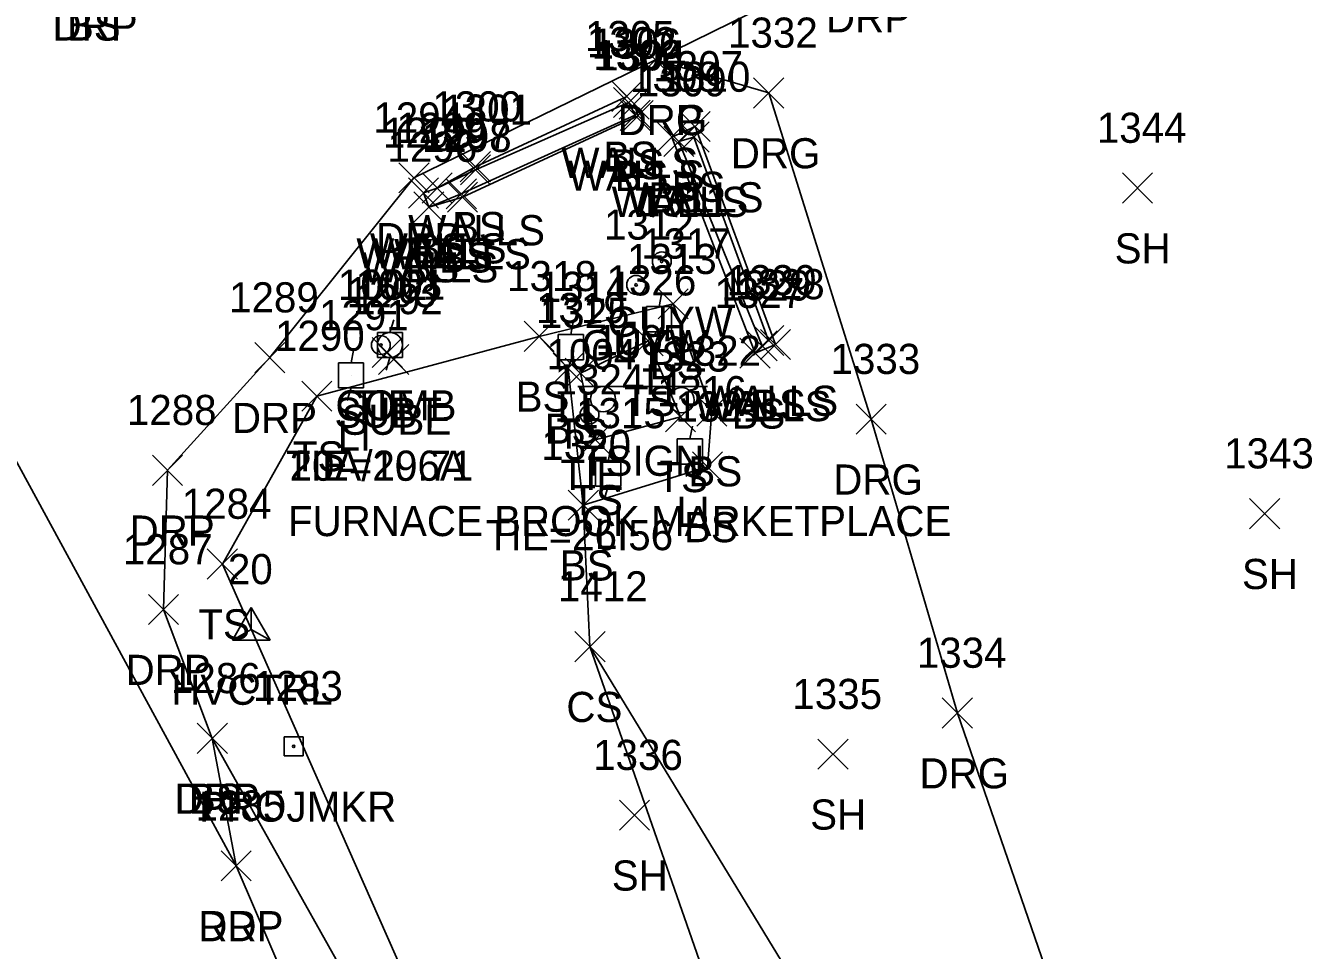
# Model space of a CAD drawing. Extents: x 1504228 to 1506103, y 437717 to 440106.
# Drawn here: x 1505127.3 to 1505212.8, y 438380.6 to 438441.9 of the extents above; entities that cross this region are included whole.
import ezdxf

# ---------------------------------------------------------------- set-up
doc = ezdxf.new("R2010")
doc.units = 0
for name, color, linetype in [('C_A', 7, 'Continuous'), ('C_C', 7, 'Continuous'), ('C_I', 7, 'Continuous'), ('CBP', 7, 'Continuous'), ('CPSM', 7, 'Continuous'), ('L_A', 7, 'Continuous'), ('L_I', 7, 'Continuous'), ('L_TIC', 7, 'Continuous'), ('LELB', 7, 'Continuous'), ('LWS', 7, 'Continuous'), ('P_A', 7, 'Continuous'), ('P_I', 7, 'Continuous'), ('P_TIC', 7, 'Continuous'), ('PET', 7, 'Continuous'), ('R_A', 7, 'Continuous'), ('R_I', 7, 'Continuous'), ('R_TIC', 7, 'Continuous'), ('RDG', 7, 'Continuous'), ('RDP', 7, 'Continuous'), ('S_A', 7, 'Continuous'), ('S_C', 7, 'Continuous'), ('S_I', 7, 'Continuous'), ('SRM', 7, 'Continuous'), ('SSGN', 7, 'Continuous'), ('U_A', 7, 'Continuous'), ('U_C', 7, 'Continuous'), ('U_I', 7, 'Continuous'), ('U_TIC', 7, 'Continuous'), ('ULP', 7, 'Continuous'), ('UP', 7, 'Continuous'), ('UPGW', 7, 'Continuous')]:
    doc.layers.add(name, color=color, linetype=linetype)

msp = doc.modelspace()

# ---------------------------------------------------------------- linework, layer by layer
at = {"layer": 'CBP'}
for centre, radius in [((1505150.887, 438420.717), 0.625), ((1505150.887, 438420.717), 0.0833), ((1505164.722, 438416.112), 0.625), ((1505164.722, 438416.112), 0.0833)]:
    msp.add_circle(centre, radius, dxfattribs=at)
at = {"layer": 'CPSM'}
for p, q in [((1505141.047, 438401.137), (1505142.297, 438403.302)), ((1505143.547, 438401.137), (1505142.297, 438403.302)), ((1505142.298, 438401.858), (1505142.297, 438403.302)), ((1505141.047, 438401.137), (1505142.298, 438401.858)), ((1505142.298, 438401.858), (1505142.298, 438401.858)), ((1505142.298, 438401.858), (1505143.547, 438401.137)), ((1505141.047, 438401.137), (1505143.547, 438401.137))]:
    msp.add_line(p, q, dxfattribs=at)
at = {"layer": 'L_TIC'}
for points in [[(1505166.195, 438436.214), (1505168.195, 438438.214)], [(1505168.195, 438436.214), (1505166.195, 438438.214)], [(1505166.316, 438435.804), (1505168.316, 438437.804)], [(1505168.316, 438435.804), (1505166.316, 438437.804)], [(1505166.679, 438435.708), (1505168.679, 438437.708)], [(1505168.679, 438435.708), (1505166.679, 438437.708)], [(1505166.679, 438435.708), (1505168.679, 438437.708)], [(1505168.679, 438435.708), (1505166.679, 438437.708)], [(1505166.745, 438434.959), (1505168.745, 438436.959)], [(1505168.745, 438434.959), (1505166.745, 438436.959)], [(1505166.745, 438434.959), (1505168.745, 438436.959)], [(1505168.745, 438434.959), (1505166.745, 438436.959)], [(1505166.948, 438434.932), (1505168.948, 438436.932)], [(1505168.948, 438434.932), (1505166.948, 438436.932)], [(1505170.722, 438434.217), (1505172.722, 438436.217)], [(1505172.722, 438434.217), (1505170.722, 438436.217)], [(1505170.722, 438434.217), (1505172.722, 438436.217)], [(1505172.722, 438434.217), (1505170.722, 438436.217)], [(1505169.181, 438433.514), (1505171.181, 438435.514)], [(1505171.181, 438433.514), (1505169.181, 438435.514)], [(1505169.646, 438433.216), (1505171.646, 438435.216)], [(1505171.646, 438433.216), (1505169.646, 438435.216)], [(1505169.646, 438433.216), (1505171.646, 438435.216)], [(1505171.646, 438433.216), (1505169.646, 438435.216)], [(1505170.647, 438433.518), (1505172.647, 438435.518)], [(1505172.647, 438433.518), (1505170.647, 438435.518)], [(1505156.157, 438431.548), (1505158.157, 438433.548)], [(1505158.157, 438431.548), (1505156.157, 438433.548)], [(1505156.159, 438431.337), (1505158.159, 438433.337)], [(1505158.159, 438431.337), (1505156.159, 438433.337)], [(1505152.717, 438429.806), (1505154.717, 438431.806)], [(1505154.717, 438429.806), (1505152.717, 438431.806)], [(1505152.717, 438429.806), (1505154.717, 438431.806)], [(1505154.717, 438429.806), (1505152.717, 438431.806)], [(1505153.617, 438430.131), (1505155.617, 438432.131)], [(1505155.617, 438430.131), (1505153.617, 438432.131)], [(1505153.617, 438430.131), (1505155.617, 438432.131)], [(1505155.617, 438430.131), (1505153.617, 438432.131)], [(1505155.224, 438429.745), (1505157.224, 438431.745)], [(1505157.224, 438429.745), (1505155.224, 438431.745)], [(1505200.05, 438430.132), (1505202.05, 438432.132)], [(1505202.05, 438430.132), (1505200.05, 438432.132)], [(1505153.071, 438428.873), (1505155.071, 438430.873)], [(1505155.071, 438428.873), (1505153.071, 438430.873)], [(1505153.071, 438428.873), (1505155.071, 438430.873)], [(1505155.071, 438428.873), (1505153.071, 438430.873)], [(1505155.304, 438429.528), (1505157.304, 438431.528)], [(1505157.304, 438429.528), (1505155.304, 438431.528)], [(1505169.27, 438422.454), (1505171.27, 438424.454)], [(1505171.27, 438422.454), (1505169.27, 438424.454)], [(1505169.27, 438422.454), (1505171.27, 438424.454)], [(1505171.27, 438422.454), (1505169.27, 438424.454)], [(1505160.384, 438420.295), (1505162.384, 438422.295)], [(1505162.384, 438420.295), (1505160.384, 438422.295)], [(1505167.602, 438420.007), (1505169.602, 438422.007)], [(1505169.602, 438420.007), (1505167.602, 438422.007)], [(1505167.602, 438420.007), (1505169.602, 438422.007)], [(1505169.602, 438420.007), (1505167.602, 438422.007)], [(1505175.159, 438419.668), (1505177.159, 438421.668)], [(1505177.159, 438419.668), (1505175.159, 438421.668)], [(1505175.599, 438420.023), (1505177.599, 438422.023)], [(1505177.599, 438420.023), (1505175.599, 438422.023)], [(1505175.599, 438420.023), (1505177.599, 438422.023)], [(1505177.599, 438420.023), (1505175.599, 438422.023)], [(1505176.058, 438419.758), (1505178.058, 438421.758)], [(1505178.058, 438419.758), (1505176.058, 438421.758)], [(1505176.058, 438419.758), (1505178.058, 438421.758)], [(1505178.058, 438419.758), (1505176.058, 438421.758)], [(1505174.7, 438419.175), (1505176.7, 438421.175)], [(1505176.7, 438419.175), (1505174.7, 438421.175)], [(1505162.306, 438418.174), (1505164.306, 438420.174)], [(1505164.306, 438418.174), (1505162.306, 438420.174)], [(1505163.118, 438417.852), (1505165.118, 438419.852)], [(1505165.118, 438417.852), (1505163.118, 438419.852)], [(1505145.649, 438416.334), (1505147.649, 438418.334)], [(1505147.649, 438416.334), (1505145.649, 438418.334)], [(1505171.838, 438415.343), (1505173.838, 438417.343)], [(1505173.838, 438415.343), (1505171.838, 438417.343)], [(1505171.838, 438415.343), (1505173.838, 438417.343)], [(1505173.838, 438415.343), (1505171.838, 438417.343)], [(1505169.75, 438414.961), (1505171.75, 438416.961)], [(1505171.75, 438414.961), (1505169.75, 438416.961)], [(1505169.75, 438414.961), (1505171.75, 438416.961)], [(1505171.75, 438414.961), (1505169.75, 438416.961)], [(1505164.104, 438413.44), (1505166.104, 438415.44)], [(1505166.104, 438413.44), (1505164.104, 438415.44)], [(1505171.544, 438411.641), (1505173.544, 438413.641)], [(1505173.544, 438411.641), (1505171.544, 438413.641)], [(1505163.309, 438409.101), (1505165.309, 438411.101)], [(1505165.309, 438409.101), (1505163.309, 438411.101)], [(1505208.492, 438408.534), (1505210.492, 438410.534)], [(1505210.492, 438408.534), (1505208.492, 438410.534)], [(1505139.379, 438405.193), (1505141.379, 438407.193)], [(1505141.379, 438405.193), (1505139.379, 438407.193)], [(1505163.75, 438399.714), (1505165.75, 438401.714)], [(1505165.75, 438399.714), (1505163.75, 438401.714)], [(1505138.715, 438393.629), (1505140.715, 438395.629)], [(1505140.715, 438393.629), (1505138.715, 438395.629)], [(1505179.864, 438392.578), (1505181.864, 438394.578)], [(1505181.864, 438392.578), (1505179.864, 438394.578)], [(1505166.711, 438388.533), (1505168.711, 438390.533)], [(1505168.711, 438388.533), (1505166.711, 438390.533)]]:
    msp.add_lwpolyline(points, dxfattribs=at)
at = {"layer": 'LELB'}
for points in [[(1505154.617, 438431.131), (1505157.157, 438432.548), (1505167.195, 438437.214), (1505167.679, 438436.708)], [(1505154.071, 438429.873), (1505156.304, 438430.528), (1505167.948, 438435.932), (1505167.679, 438436.708)], [(1505171.722, 438435.217), (1505170.181, 438434.514), (1505175.7, 438420.175), (1505177.058, 438420.758)], [(1505171.722, 438435.217), (1505177.058, 438420.758)], [(1505170.27, 438423.454), (1505161.384, 438421.295), (1505163.306, 438419.174), (1505164.309, 438410.101), (1505172.544, 438412.641), (1505172.838, 438416.343)], [(1505170.27, 438423.454), (1505172.838, 438416.343)], [(1505161.384, 438421.295), (1505146.649, 438417.334)], [(1505170.75, 438415.961), (1505165.104, 438414.44), (1505164.118, 438418.852), (1505168.602, 438421.007)], [(1505170.75, 438415.961), (1505168.602, 438421.007)], [(1505214.51, 438265.1), (1505208.746, 438268.567), (1505200.109, 438279.294), (1505188.464, 438303.446), (1505174.004, 438332.007), (1505154.984, 438373.187), (1505140.379, 438406.193), (1505146.649, 438417.334)], [(1505164.75, 438400.714), (1505164.309, 438410.101)], [(1505202.018, 438350.843), (1505186.024, 438365.762), (1505164.75, 438400.714), (1505174.638, 438372.333), (1505181.3, 438346.549), (1505196.806, 438312.986), (1505203.883, 438296.742), (1505204.401, 438293.176), (1505213.188, 438271.582), (1505217.537, 438273.742)], [(1505195.104, 438276.759), (1505184.157, 438301.512), (1505170.699, 438329.821), (1505152.893, 438371.092), (1505139.715, 438394.629)]]:
    msp.add_lwpolyline(points, dxfattribs=at)
at = {"layer": 'LWS'}
for points in [[(1505153.717, 438430.806), (1505154.617, 438431.131), (1505157.159, 438432.337), (1505167.316, 438436.804), (1505167.745, 438435.959)], [(1505153.717, 438430.806), (1505154.071, 438429.873), (1505156.224, 438430.745), (1505167.745, 438435.959)], [(1505170.646, 438434.216), (1505171.647, 438434.518), (1505176.599, 438421.023)], [(1505170.646, 438434.216), (1505176.159, 438420.668), (1505176.599, 438421.023)]]:
    msp.add_lwpolyline(points, dxfattribs=at)
at = {"layer": 'P_TIC'}
for points in [[(1505140.294, 438385.172), (1505142.294, 438387.172)], [(1505142.294, 438385.172), (1505140.294, 438387.172)]]:
    msp.add_lwpolyline(points, dxfattribs=at)
at = {"layer": 'PET'}
msp.add_lwpolyline([(1505068.915, 438479.856), (1505088.799, 438434.786), (1505098.18, 438413.38), (1505109.535, 438384.969), (1505120.749, 438360.591), (1505130.106, 438339.585), (1505143.01, 438310.872), (1505160.435, 438272.099), (1505181.323, 438230.832), (1505199.453, 438238.762), (1505211.655, 438244.29), (1505203.781, 438257.456), (1505193.868, 438276.083), (1505183.087, 438301.098), (1505168.267, 438328.998), (1505148.647, 438369.04), (1505141.294, 438386.172), (1505109.448, 438444.779), (1505106.082, 438450.67), (1505101.61, 438460.04), (1505094.486, 438475.336), (1505087.609, 438490.541)], dxfattribs=at)
at = {"layer": 'R_TIC'}
for points in [[(1505168.094, 438438.64), (1505170.094, 438440.64)], [(1505170.094, 438438.64), (1505168.094, 438440.64)], [(1505168.094, 438438.64), (1505170.094, 438440.64)], [(1505170.094, 438438.64), (1505168.094, 438440.64)], [(1505175.601, 438436.44), (1505177.601, 438438.44)], [(1505177.601, 438436.44), (1505175.601, 438438.44)], [(1505152.083, 438430.814), (1505154.083, 438432.814)], [(1505154.083, 438430.814), (1505152.083, 438432.814)], [(1505142.525, 438418.883), (1505144.525, 438420.883)], [(1505144.525, 438418.883), (1505142.525, 438420.883)], [(1505182.394, 438414.799), (1505184.394, 438416.799)], [(1505184.394, 438414.799), (1505182.394, 438416.799)], [(1505135.74, 438411.413), (1505137.74, 438413.413)], [(1505137.74, 438411.413), (1505135.74, 438413.413)], [(1505135.475, 438402.175), (1505137.475, 438404.175)], [(1505137.475, 438402.175), (1505135.475, 438404.175)], [(1505188.115, 438395.312), (1505190.115, 438397.312)], [(1505190.115, 438395.312), (1505188.115, 438397.312)], [(1505138.715, 438393.629), (1505140.715, 438395.629)], [(1505140.715, 438393.629), (1505138.715, 438395.629)], [(1505140.294, 438385.172), (1505142.294, 438387.172)], [(1505142.294, 438385.172), (1505140.294, 438387.172)]]:
    msp.add_lwpolyline(points, dxfattribs=at)
at = {"layer": 'RDG'}
msp.add_lwpolyline([(1505169.094, 438439.64), (1505176.601, 438437.44), (1505183.394, 438415.799), (1505189.115, 438396.312), (1505196.491, 438374.955), (1505201.154, 438361.501), (1505223.011, 438369.691)], dxfattribs=at)
at = {"layer": 'RDP'}
msp.add_lwpolyline([(1505141.294, 438386.172), (1505139.715, 438394.629), (1505136.475, 438403.175), (1505136.74, 438412.413), (1505143.525, 438419.883), (1505153.083, 438431.814), (1505169.094, 438439.64), (1505182.91, 438446.453), (1505175.837, 438460.66), (1505161.926, 438455.071), (1505149.005, 438451.464), (1505131.629, 438445.914), (1505128.467, 438453.187), (1505129.01, 438457.11), (1505134.035, 438459.91), (1505160.98, 438471.017), (1505184.52, 438480.641)], dxfattribs=at)
at = {"layer": 'SRM'}
msp.add_lwpolyline([(1505144.483, 438394.727), (1505145.733, 438394.727), (1505145.733, 438393.477), (1505144.483, 438393.477)], close=True, dxfattribs=at)
msp.add_circle((1505145.108, 438394.102), 0.0833, dxfattribs=at)
at = {"layer": 'SSGN'}
for p, q in [((1505163.956, 438417.966), (1505172.553, 438417.966)), ((1505167.978, 438417.062), (1505167.978, 438417.062))]:
    msp.add_line(p, q, dxfattribs=at)
for centre in [(1505165.617, 438417.133), (1505170.831, 438417.062)]:
    msp.add_circle(centre, 0.833, dxfattribs=at)
at = {"layer": 'U_TIC'}
for points in [[(1505150.316, 438419.229), (1505152.316, 438421.229)], [(1505152.316, 438419.229), (1505150.316, 438421.229)], [(1505150.74, 438418.766), (1505152.74, 438420.766)], [(1505152.74, 438418.766), (1505150.74, 438420.766)]]:
    msp.add_lwpolyline(points, dxfattribs=at)
at = {"layer": 'ULP'}
for p, q in [((1505169.501, 438424.098), (1505169.334, 438423.265)), ((1505168.501, 438421.598), (1505168.501, 438423.265)), ((1505168.501, 438423.265), (1505170.167, 438423.265)), ((1505170.167, 438423.265), (1505170.167, 438421.598)), ((1505163.65, 438422.249), (1505163.483, 438421.416)), ((1505169.334, 438422.431), (1505169.334, 438422.431)), ((1505162.65, 438419.749), (1505162.65, 438421.416)), ((1505162.65, 438421.416), (1505164.316, 438421.416)), ((1505164.316, 438421.416), (1505164.316, 438419.749)), ((1505170.167, 438421.598), (1505168.501, 438421.598)), ((1505169.084, 438420.765), (1505169.334, 438421.598)), ((1505163.483, 438420.583), (1505163.483, 438420.583)), ((1505149.081, 438420.37), (1505148.915, 438419.537)), ((1505164.316, 438419.749), (1505162.65, 438419.749)), ((1505163.233, 438418.916), (1505163.483, 438419.749)), ((1505148.081, 438417.87), (1505148.081, 438419.537)), ((1505148.081, 438419.537), (1505149.748, 438419.537)), ((1505149.748, 438419.537), (1505149.748, 438417.87)), ((1505148.915, 438418.703), (1505148.915, 438418.703)), ((1505149.748, 438417.87), (1505148.081, 438417.87)), ((1505148.665, 438417.037), (1505148.915, 438417.87)), ((1505171.544, 438415.328), (1505171.377, 438414.494)), ((1505166.127, 438413.868), (1505165.961, 438413.034)), ((1505170.544, 438412.828), (1505170.544, 438414.494)), ((1505170.544, 438414.494), (1505172.211, 438414.494)), ((1505172.211, 438414.494), (1505172.211, 438412.828)), ((1505165.127, 438411.368), (1505165.127, 438413.034)), ((1505165.127, 438413.034), (1505166.794, 438413.034)), ((1505166.794, 438413.034), (1505166.794, 438411.368)), ((1505172.211, 438412.828), (1505170.544, 438412.828)), ((1505171.127, 438411.994), (1505171.377, 438412.828)), ((1505171.377, 438413.661), (1505171.377, 438413.661)), ((1505165.961, 438412.201), (1505165.961, 438412.201)), ((1505166.794, 438411.368), (1505165.127, 438411.368)), ((1505165.711, 438410.534), (1505165.961, 438411.368))]:
    msp.add_line(p, q, dxfattribs=at)
at = {"layer": 'UP'}
for p, q in [((1505151.742, 438422.385), (1505151.492, 438421.552)), ((1505150.658, 438419.885), (1505150.658, 438421.552)), ((1505150.658, 438421.552), (1505152.325, 438421.552)), ((1505152.325, 438421.552), (1505152.325, 438419.885)), ((1505151.492, 438420.718), (1505151.492, 438420.718)), ((1505152.325, 438419.885), (1505150.658, 438419.885)), ((1505151.242, 438419.052), (1505151.492, 438419.885))]:
    msp.add_line(p, q, dxfattribs=at)
msp.add_circle((1505151.492, 438420.718), 0.833, dxfattribs=at)
at = {"layer": 'UPGW'}
for centre, radius in [((1505169.514, 438426.266), 0.625), ((1505169.514, 438426.266), 0.0833), ((1505167.812, 438424.709), 0.625), ((1505167.812, 438424.709), 0.0833)]:
    msp.add_circle(centre, radius, dxfattribs=at)

# ---------------------------------------------------------------- texts
at = {"layer": 'C_A'}
for s, p in [('TIE', (1505148.966, 438415.717)), ('TIE', (1505162.801, 438411.112)), ('HVCTRL', (1505136.991, 438396.858))]:
    msp.add_text(s, height=2, dxfattribs=at).set_placement(p)
at = {"layer": 'C_C'}
for s, p in [('TIE=20.71', (1505144.604, 438411.717)), ('TIE=26.56', (1505157.848, 438407.112))]:
    msp.add_text(s, height=2, dxfattribs=at).set_placement(p)
at = {"layer": 'C_I'}
for s, p in [('1002', (1505148.037, 438423.717)), ('1004', (1505161.872, 438419.112)), ('20', (1505140.747, 438404.858))]:
    msp.add_text(s, height=2, dxfattribs=at).set_placement(p)
at = {"layer": 'L_A'}
for s, p in [('BS', (1505130.07, 438440.914)), ('BS', (1505165.636, 438432.214)), ('WALLS', (1505162.859, 438431.804)), ('BS', (1505166.12, 438431.708)), ('BS', (1505166.12, 438431.708)), ('WALLS', (1505163.288, 438430.959)), ('WALLS', (1505163.288, 438430.959)), ('BS', (1505166.389, 438430.932)), ('BS', (1505170.163, 438430.217)), ('BS', (1505170.163, 438430.217)), ('WALLS', (1505166.189, 438429.216)), ('WALLS', (1505166.189, 438429.216)), ('WALLS', (1505167.19, 438429.518)), ('BS', (1505168.622, 438429.514)), ('WALLS', (1505152.703, 438427.337)), ('BS', (1505155.598, 438427.548)), ('WALLS', (1505149.261, 438425.806)), ('WALLS', (1505149.261, 438425.806)), ('WALLS', (1505150.16, 438426.131)), ('WALLS', (1505151.767, 438425.745)), ('BS', (1505153.058, 438426.131)), ('BS', (1505154.745, 438425.528)), ('SH', (1505199.538, 438426.132)), ('WALLS', (1505149.614, 438424.873)), ('BS', (1505152.512, 438424.873)), ('BS', (1505168.711, 438418.454)), ('BS', (1505168.711, 438418.454)), ('BS', (1505159.825, 438416.295)), ('TS', (1505167.011, 438416.007)), ('TS', (1505167.011, 438416.007)), ('WALLS', (1505172.142, 438416.023)), ('WALLS', (1505172.142, 438416.023)), ('WALLS', (1505171.702, 438415.668)), ('BS', (1505174.14, 438415.175)), ('BS', (1505175.499, 438415.758)), ('BS', (1505175.499, 438415.758)), ('BS', (1505161.746, 438414.174)), ('TS', (1505162.528, 438413.852)), ('TS', (1505145.058, 438412.334)), ('TS', (1505169.16, 438410.961)), ('TS', (1505169.16, 438410.961)), ('BS', (1505171.279, 438411.343)), ('BS', (1505171.279, 438411.343)), ('TS', (1505163.513, 438409.44)), ('BS', (1505170.985, 438407.641)), ('BS', (1505162.75, 438405.101)), ('SH', (1505207.98, 438404.534)), ('TS', (1505138.789, 438401.193)), ('CS', (1505163.19, 438395.714)), ('BS', (1505138.156, 438389.629)), ('SH', (1505179.352, 438388.578)), ('SH', (1505166.199, 438384.533))]:
    msp.add_text(s, height=2, dxfattribs=at).set_placement(p)
at = {"layer": 'L_I'}
for s, p in [('1305', (1505164.424, 438440.214)), ('1302', (1505164.545, 438439.804)), ('1306', (1505164.852, 438439.708)), ('1306', (1505164.852, 438439.708)), ('1303', (1505164.973, 438438.959)), ('1303', (1505164.973, 438438.959)), ('1304', (1505165.176, 438438.932)), ('1307', (1505168.95, 438438.217)), ('1307', (1505168.95, 438438.217)), ('1308', (1505167.41, 438437.514)), ('1310', (1505169.434, 438437.518)), ('1309', (1505167.866, 438437.216)), ('1309', (1505167.866, 438437.216)), ('1300', (1505154.299, 438435.548)), ('1301', (1505154.955, 438435.337)), ('1299', (1505151.916, 438434.131)), ('1299', (1505151.916, 438434.131)), ('1344', (1505198.357, 438434.132)), ('1295', (1505151.024, 438433.806)), ('1295', (1505151.024, 438433.806)), ('1297', (1505153.531, 438433.745)), ('1298', (1505153.611, 438433.528)), ('1296', (1505151.323, 438432.873)), ('1296', (1505151.323, 438432.873)), ('1317', (1505168.144, 438426.454)), ('1317', (1505168.144, 438426.454)), ('1318', (1505159.258, 438424.295)), ('1326', (1505165.854, 438424.007)), ('1326', (1505165.854, 438424.007)), ('1329', (1505173.458, 438423.668)), ('1330', (1505173.819, 438424.023)), ('1330', (1505173.819, 438424.023)), ('1328', (1505174.365, 438423.758)), ('1328', (1505174.365, 438423.758)), ('1327', (1505173.007, 438423.175)), ('1319', (1505161.172, 438422.174)), ('1325', (1505161.425, 438421.852)), ('1290', (1505143.869, 438420.334)), ('1322', (1505170.145, 438419.343)), ('1322', (1505170.145, 438419.343)), ('1323', (1505168.058, 438418.961)), ('1323', (1505168.058, 438418.961)), ('1324', (1505162.411, 438417.44)), ('1321', (1505170.418, 438415.641)), ('1320', (1505161.529, 438413.101)), ('1343', (1505206.799, 438412.534)), ('1284', (1505137.687, 438409.193)), ('1412', (1505162.624, 438403.714)), ('1286', (1505136.967, 438397.629)), ('1335', (1505178.171, 438396.578)), ('1336', (1505164.963, 438392.533))]:
    msp.add_text(s, height=2, dxfattribs=at).set_placement(p)
at = {"layer": 'P_A'}
msp.add_text('RDP', height=2, dxfattribs=at).set_placement((1505138.783, 438381.172))
at = {"layer": 'P_I'}
msp.add_text('1285', height=2, dxfattribs=at).set_placement((1505138.601, 438389.172))
at = {"layer": 'R_A'}
for s, p in [('DRP', (1505129.118, 438440.914)), ('DRP', (1505180.398, 438441.453)), ('DRG', (1505166.582, 438434.64)), ('DRP', (1505166.582, 438434.64)), ('DRG', (1505174.089, 438432.44)), ('DRP', (1505150.571, 438426.814)), ('DRP', (1505141.013, 438414.883)), ('DRG', (1505180.882, 438410.799)), ('DRP', (1505134.228, 438407.413)), ('DRP', (1505133.964, 438398.175)), ('DRG', (1505186.603, 438391.312)), ('DRP', (1505137.203, 438389.629)), ('DRP', (1505138.783, 438381.172))]:
    msp.add_text(s, height=2, dxfattribs=at).set_placement(p)
at = {"layer": 'R_I'}
for s, p in [('1332', (1505173.908, 438440.44)), ('1294', (1505150.39, 438434.814)), ('1289', (1505140.824, 438422.883)), ('1333', (1505180.701, 438418.799)), ('1288', (1505134.047, 438415.413)), ('1287', (1505133.782, 438406.175)), ('1334', (1505186.422, 438399.312)), ('1286', (1505136.967, 438397.629)), ('1285', (1505138.601, 438389.172))]:
    msp.add_text(s, height=2, dxfattribs=at).set_placement(p)
at = {"layer": 'S_A'}
for s, p in [('TSIGN', (1505164.153, 438412.045)), ('PROJMKR', (1505138.833, 438389.102))]:
    msp.add_text(s, height=2, dxfattribs=at).set_placement(p)
at = {"layer": 'S_C'}
msp.add_text('FURNACE BROOK MARKETPLACE', height=2, dxfattribs=at).set_placement((1505144.728, 438408.045))
at = {"layer": 'S_I'}
for s, p in [('1005', (1505165.122, 438420.045)), ('1283', (1505142.415, 438397.102))]:
    msp.add_text(s, height=2, dxfattribs=at).set_placement(p)
at = {"layer": 'U_A'}
for s, p in [('GUYW', (1505165.908, 438421.266)), ('GUYW', (1505164.205, 438419.709)), ('LI', (1505168.436, 438417.431)), ('SUBT', (1505147.812, 438415.229)), ('COMB', (1505147.877, 438415.718)), ('LI', (1505162.586, 438415.583)), ('SUBE', (1505148.275, 438414.766)), ('LI', (1505148.017, 438413.703)), ('LI', (1505170.48, 438408.661)), ('LI', (1505165.063, 438407.201))]:
    msp.add_text(s, height=2, dxfattribs=at).set_placement(p)
at = {"layer": 'U_C'}
msp.add_text('20A/196A', height=2, dxfattribs=at).set_placement((1505144.838, 438411.718))
at = {"layer": 'U_I'}
for s, p in [('1311', (1505167.955, 438429.266)), ('1312', (1505165.686, 438427.709)), ('1313', (1505167.208, 438425.431)), ('1001', (1505149.208, 438423.718)), ('1293', (1505148.623, 438423.229)), ('1292', (1505149.047, 438422.766)), ('1314', (1505161.357, 438423.583)), ('1291', (1505146.789, 438421.703)), ('1316', (1505169.196, 438416.661)), ('1315', (1505163.835, 438415.201))]:
    msp.add_text(s, height=2, dxfattribs=at).set_placement(p)

doc.saveas('drawing.dxf')
